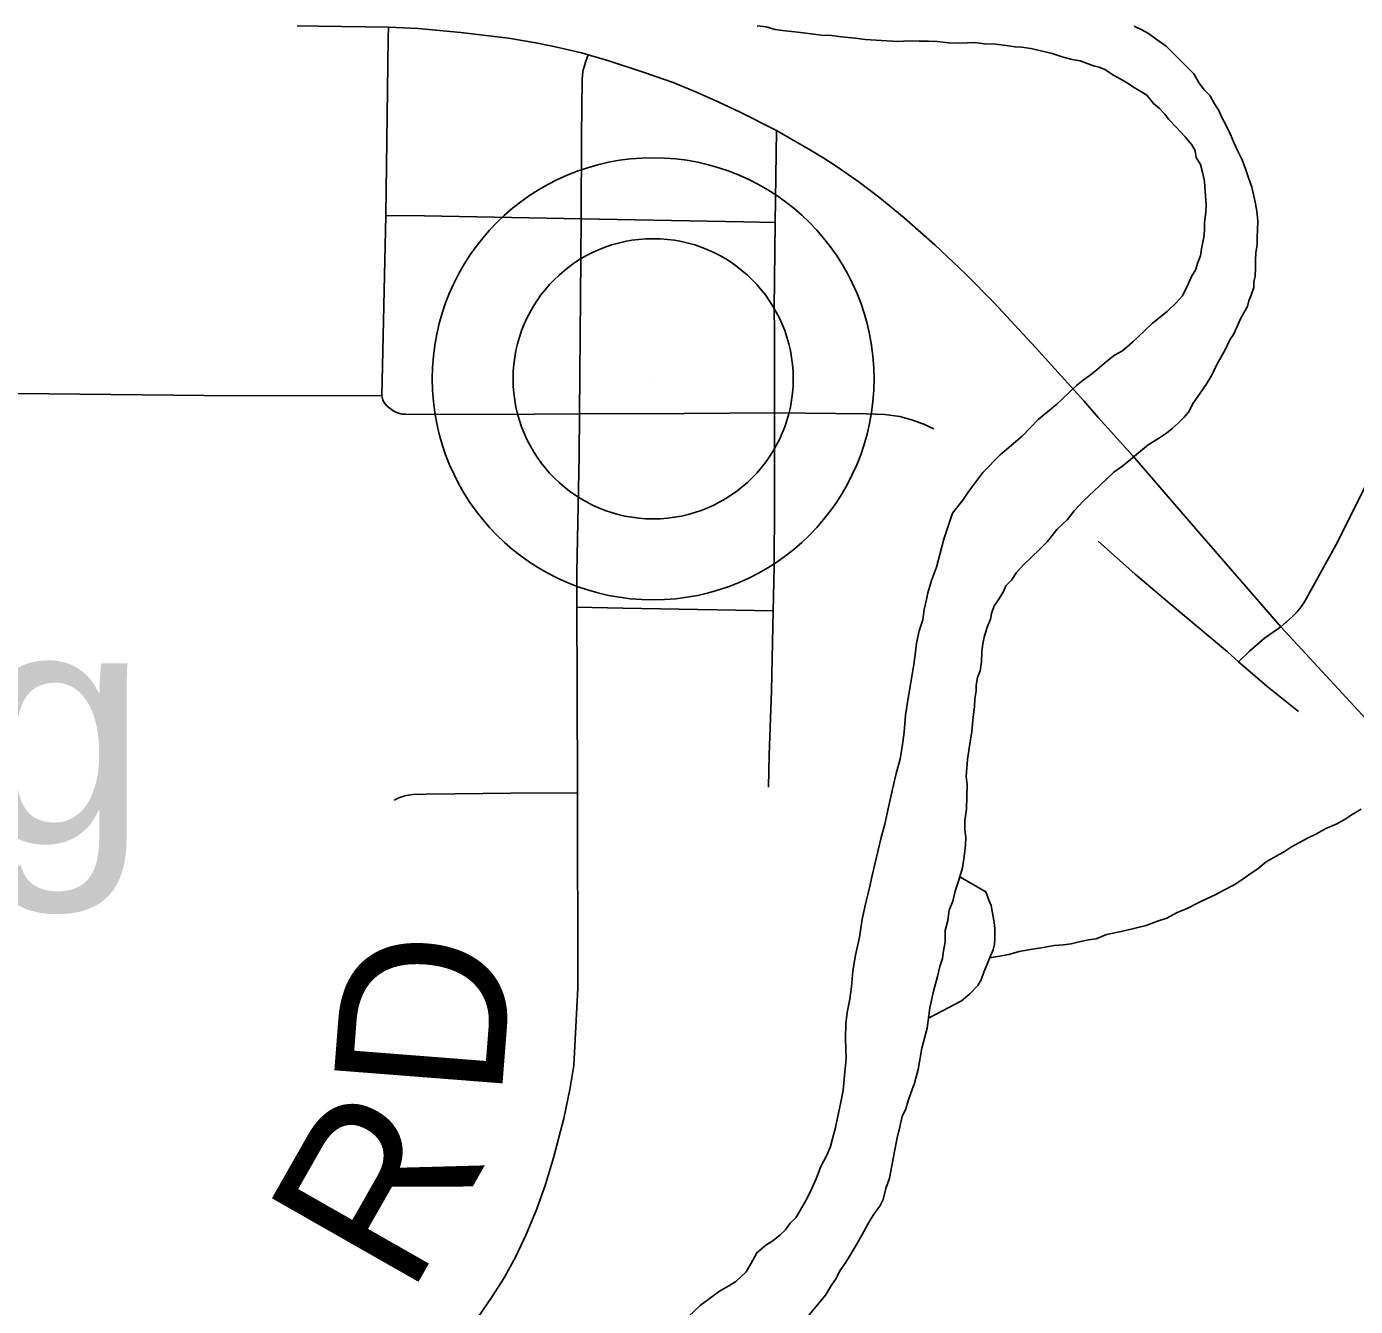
# Model space of a CAD drawing. Extents: x 2.1 to 73.9, y 4 to 26.
# Drawn here: x 48.3897 to 48.6135, y 23.4697 to 23.6851 of the extents above; entities that cross this region are included whole.
import ezdxf

# ---------------------------------------------------------------- set-up
doc = ezdxf.new("R2010")
doc.units = 0
for name, color, linetype in [('GM_X_County_Road', 7, 'Continuous'), ('GM_X_Major_River', 7, 'Continuous'), ('GM_X_Minor_River', 7, 'Continuous'), ('GM_X_State_Route', 7, 'Continuous'), ('GM_X_Township_Road', 7, 'Continuous'), ('GM_X_Township_Road_Text', 7, 'Continuous'), ('GM_X_Unincorporated', 7, 'Continuous'), ('GM_X_Unincorporated_Location', 7, 'Continuous'), ('GM_X_Unincorporated_Text', 7, 'Continuous')]:
    doc.layers.add(name, color=color, linetype=linetype)

msp = doc.modelspace()

# ---------------------------------------------------------------- linework, layer by layer
at = {"layer": 'GM_X_County_Road'}
msp.add_lwpolyline([(48.6009, 23.58412), (48.6028, 23.58579), (48.60359, 23.58659), (48.60415, 23.58725), (48.60492, 23.58831), (48.61015, 23.59786), (48.61381, 23.60507), (48.61984, 23.61734), (48.62545, 23.62878), (48.63183, 23.64193), (48.63446, 23.64721), (48.63651, 23.65102), (48.63788, 23.65331), (48.63858, 23.65439), (48.63932, 23.6555), (48.64026, 23.65652), (48.64139, 23.65768), (48.64423, 23.6605), (48.64906, 23.66487), (48.66173, 23.67592), (48.66666, 23.68068), (48.66858, 23.68277), (48.67013, 23.68476), (48.67098, 23.6861)], dxfattribs=at)
at = {"layer": 'GM_X_Major_River'}
for points in [[(48.51275, 23.68527), (48.51427, 23.68505), (48.51578, 23.68463), (48.51748, 23.6844), (48.51956, 23.68415), (48.52183, 23.68391), (48.52354, 23.68367), (48.52525, 23.68363), (48.52695, 23.6834), (48.52922, 23.68315), (48.53093, 23.68292), (48.53643, 23.68259), (48.53833, 23.68273), (48.54004, 23.68268), (48.54156, 23.68265), (48.54307, 23.68261), (48.54497, 23.68237), (48.54687, 23.68232), (48.54934, 23.68245), (48.55104, 23.68222), (48.55294, 23.68217), (48.55464, 23.68193), (48.55616, 23.68171), (48.5573, 23.68168), (48.55881, 23.68145), (48.56051, 23.68103), (48.5624, 23.6806), (48.56428, 23.67998), (48.56579, 23.67956)], [(48.56579, 23.67956), (48.56428, 23.67998), (48.5624, 23.6806), (48.56051, 23.68103), (48.55881, 23.68145), (48.5573, 23.68168), (48.55616, 23.68171), (48.55464, 23.68193), (48.55294, 23.68217), (48.55104, 23.68222), (48.54934, 23.68245), (48.54687, 23.68232), (48.54497, 23.68237), (48.54307, 23.68261), (48.54156, 23.68265), (48.54004, 23.68268), (48.53833, 23.68273), (48.53643, 23.68259), (48.53093, 23.68292), (48.52922, 23.68315), (48.52695, 23.6834), (48.52525, 23.68363), (48.52354, 23.68367), (48.52183, 23.68391), (48.51956, 23.68415), (48.51748, 23.6844), (48.51578, 23.68463), (48.51427, 23.68505), (48.51275, 23.68527)], [(48.58624, 23.67715), (48.58161, 23.68182), (48.57993, 23.683), (48.57863, 23.68398), (48.5775, 23.68458), (48.57619, 23.68519)], [(48.58624, 23.67715), (48.58161, 23.68182), (48.57993, 23.683), (48.57863, 23.68398), (48.5775, 23.68458), (48.57619, 23.68519)], [(48.56579, 23.67956), (48.56711, 23.67934), (48.56937, 23.67852), (48.57032, 23.67831), (48.57126, 23.67791), (48.57275, 23.67692), (48.57425, 23.67612), (48.57518, 23.67553), (48.57612, 23.67494), (48.57705, 23.67434), (48.57836, 23.67355), (48.57947, 23.6722), (48.5804, 23.67141), (48.58132, 23.67044), (48.58206, 23.66947), (48.58335, 23.66811), (48.58483, 23.66655), (48.58594, 23.6652), (48.58648, 23.66423), (48.58664, 23.66309), (48.58737, 23.66193), (48.58772, 23.6606), (48.58806, 23.65907), (48.58834, 23.65508), (48.58831, 23.65394), (48.58807, 23.65205), (48.58805, 23.6511), (48.58802, 23.64996), (48.5878, 23.64883), (48.58758, 23.64769), (48.58737, 23.64656), (48.58696, 23.64543), (48.58654, 23.64411), (48.58595, 23.64318), (48.58535, 23.64187), (48.58435, 23.6398), (48.58337, 23.63869), (48.58181, 23.63721), (48.58065, 23.63629), (48.57929, 23.63519), (48.57793, 23.63389), (48.57695, 23.63297), (48.57598, 23.63204), (48.57423, 23.63057), (48.57289, 23.62984), (48.57153, 23.62874), (48.56959, 23.62708), (48.56862, 23.62635), (48.56765, 23.62561), (48.56649, 23.62469), (48.56532, 23.62358), (48.56415, 23.62247), (48.56318, 23.62155), (48.56163, 23.62026), (48.56008, 23.61897), (48.55735, 23.61619), (48.55366, 23.61306), (48.55073, 23.61009), (48.54837, 23.60693), (48.54739, 23.60543), (48.54562, 23.6032), (48.5446, 23.60019), (48.54418, 23.59887), (48.54292, 23.59416), (48.54211, 23.5919), (48.54148, 23.58983), (48.54127, 23.5887), (48.54084, 23.587), (48.54061, 23.58529), (48.53999, 23.58341), (48.53956, 23.58134), (48.53932, 23.57944), (48.53909, 23.57774), (48.53887, 23.57642), (48.53863, 23.57471), (48.53819, 23.57207), (48.53773, 23.56923), (48.53747, 23.56639), (48.53723, 23.56431), (48.53679, 23.56185), (48.53616, 23.5594), (48.53552, 23.55676), (48.53487, 23.55374), (48.53423, 23.55091), (48.5336, 23.54865), (48.53211, 23.54223), (48.53168, 23.54015), (48.53105, 23.5377), (48.53041, 23.53487), (48.52995, 23.53184), (48.5293, 23.52882), (48.52886, 23.52618), (48.5286, 23.52352), (48.52836, 23.52144), (48.52814, 23.52031), (48.52792, 23.51918), (48.52768, 23.51728), (48.52762, 23.51482), (48.52773, 23.5114), (48.52746, 23.50856), (48.52721, 23.50609)], [(48.52721, 23.50609), (48.52746, 23.50856), (48.52773, 23.5114), (48.52762, 23.51482), (48.52768, 23.51728), (48.52792, 23.51918), (48.52814, 23.52031), (48.52836, 23.52144), (48.5286, 23.52352), (48.52886, 23.52618), (48.5293, 23.52882), (48.52995, 23.53184), (48.53041, 23.53487), (48.53105, 23.5377), (48.53168, 23.54015), (48.53211, 23.54223), (48.5336, 23.54865), (48.53423, 23.55091), (48.53487, 23.55374), (48.53552, 23.55676), (48.53616, 23.5594), (48.53679, 23.56185), (48.53723, 23.56431), (48.53747, 23.56639), (48.53773, 23.56923), (48.53819, 23.57207), (48.53863, 23.57471), (48.53887, 23.57642), (48.53909, 23.57774), (48.53932, 23.57944), (48.53956, 23.58134), (48.53999, 23.58341), (48.54061, 23.58529), (48.54084, 23.587), (48.54127, 23.5887), (48.54148, 23.58983), (48.54211, 23.5919), (48.54292, 23.59416), (48.54418, 23.59887), (48.5446, 23.60019), (48.54562, 23.6032), (48.54739, 23.60543), (48.54837, 23.60693), (48.55073, 23.61009), (48.55366, 23.61306), (48.55735, 23.61619), (48.56008, 23.61897), (48.56163, 23.62026), (48.56318, 23.62155), (48.56415, 23.62247), (48.56532, 23.62358), (48.56649, 23.62469), (48.56765, 23.62561), (48.56862, 23.62635), (48.56959, 23.62708), (48.57153, 23.62874), (48.57289, 23.62984), (48.57423, 23.63057), (48.57598, 23.63204), (48.57695, 23.63297), (48.57793, 23.63389), (48.57929, 23.63519), (48.58065, 23.63629), (48.58181, 23.63721), (48.58337, 23.63869), (48.58435, 23.6398), (48.58535, 23.64187), (48.58595, 23.64318), (48.58654, 23.64411), (48.58696, 23.64543), (48.58737, 23.64656), (48.58758, 23.64769), (48.5878, 23.64883), (48.58802, 23.64996), (48.58805, 23.6511), (48.58807, 23.65205), (48.58831, 23.65394), (48.58834, 23.65508), (48.58806, 23.65907), (48.58772, 23.6606), (48.58737, 23.66193), (48.58664, 23.66309), (48.58648, 23.66423), (48.58594, 23.6652), (48.58483, 23.66655), (48.58335, 23.66811), (48.58206, 23.66947), (48.58132, 23.67044), (48.5804, 23.67141), (48.57947, 23.6722), (48.57836, 23.67355), (48.57705, 23.67434), (48.57612, 23.67494), (48.57518, 23.67553), (48.57425, 23.67612), (48.57275, 23.67692), (48.57126, 23.67791), (48.57032, 23.67831), (48.56937, 23.67852), (48.56711, 23.67934), (48.56579, 23.67956)], [(48.54437, 23.5311), (48.54442, 23.533), (48.54484, 23.53469), (48.54507, 23.5364), (48.54568, 23.5379), (48.5461, 23.5396), (48.54672, 23.54148), (48.54734, 23.54355), (48.54758, 23.54544), (48.54782, 23.54734), (48.54785, 23.54866), (48.54769, 23.55), (48.54773, 23.55152), (48.54797, 23.55341), (48.54802, 23.55549), (48.54808, 23.55758), (48.54792, 23.55891), (48.54818, 23.56175), (48.54842, 23.56365), (48.54887, 23.56648), (48.54912, 23.56894), (48.54936, 23.57065), (48.54939, 23.57197), (48.54961, 23.5733), (48.54964, 23.57425), (48.54986, 23.57557), (48.55027, 23.5767), (48.5505, 23.57821), (48.55054, 23.57992), (48.55076, 23.58124), (48.55098, 23.58237), (48.5514, 23.58388), (48.55201, 23.58539), (48.55222, 23.58633), (48.55264, 23.58765), (48.55342, 23.58877), (48.55422, 23.59007), (48.55462, 23.59101), (48.55559, 23.59194), (48.55639, 23.59325), (48.55756, 23.59455), (48.55892, 23.59584), (48.56028, 23.59713), (48.56165, 23.59843), (48.56322, 23.60048), (48.56497, 23.60214), (48.56614, 23.60363), (48.56771, 23.6053), (48.56946, 23.60696), (48.57043, 23.60789), (48.57179, 23.60918), (48.57277, 23.61011), (48.57431, 23.61121), (48.57858, 23.6147), (48.58032, 23.6158), (48.58167, 23.61671), (48.58264, 23.61745), (48.58361, 23.61837), (48.58458, 23.6193), (48.58537, 23.62023), (48.58617, 23.62172), (48.58735, 23.6234), (48.58833, 23.6249), (48.58933, 23.62658), (48.59013, 23.62827), (48.59152, 23.6307), (48.59232, 23.63239), (48.59292, 23.63332), (48.59372, 23.63501), (48.59412, 23.63595), (48.59472, 23.63707), (48.59532, 23.63801), (48.59553, 23.63895), (48.59593, 23.63989), (48.59635, 23.64121), (48.59637, 23.64216), (48.59658, 23.6431), (48.59662, 23.64443), (48.59665, 23.64575), (48.59669, 23.64708), (48.59691, 23.64841), (48.59694, 23.64973), (48.59697, 23.65087), (48.59701, 23.65239), (48.59686, 23.6541), (48.59653, 23.65582), (48.59601, 23.65811), (48.59548, 23.65964), (48.59495, 23.66117), (48.59442, 23.6627), (48.5937, 23.66405), (48.59298, 23.66559), (48.59244, 23.66693), (48.59172, 23.66847), (48.59099, 23.66981), (48.59045, 23.67097), (48.58972, 23.67212), (48.589, 23.67347), (48.58807, 23.67444), (48.58715, 23.67561), (48.58624, 23.67715)], [(48.54437, 23.5311), (48.54442, 23.533), (48.54484, 23.53469), (48.54507, 23.5364), (48.54568, 23.5379), (48.5461, 23.5396), (48.54672, 23.54148), (48.54734, 23.54355), (48.54758, 23.54544), (48.54782, 23.54734), (48.54785, 23.54866), (48.54769, 23.55), (48.54773, 23.55152), (48.54797, 23.55341), (48.54802, 23.55549), (48.54808, 23.55758), (48.54792, 23.55891), (48.54818, 23.56175), (48.54842, 23.56365), (48.54887, 23.56648), (48.54912, 23.56894), (48.54936, 23.57065), (48.54939, 23.57197), (48.54961, 23.5733), (48.54964, 23.57425), (48.54986, 23.57557), (48.55027, 23.5767), (48.5505, 23.57821), (48.55054, 23.57992), (48.55076, 23.58124), (48.55098, 23.58237), (48.5514, 23.58388), (48.55201, 23.58539), (48.55222, 23.58633), (48.55264, 23.58765), (48.55342, 23.58877), (48.55422, 23.59007), (48.55462, 23.59101), (48.55559, 23.59194), (48.55639, 23.59325), (48.55756, 23.59455), (48.55892, 23.59584), (48.56028, 23.59713), (48.56165, 23.59843), (48.56322, 23.60048), (48.56497, 23.60214), (48.56614, 23.60363), (48.56771, 23.6053), (48.56946, 23.60696), (48.57043, 23.60789), (48.57179, 23.60918), (48.57277, 23.61011), (48.57431, 23.61121), (48.57858, 23.6147), (48.58032, 23.6158), (48.58167, 23.61671), (48.58264, 23.61745), (48.58361, 23.61837), (48.58458, 23.6193), (48.58537, 23.62023), (48.58617, 23.62172), (48.58735, 23.6234), (48.58833, 23.6249), (48.58933, 23.62658), (48.59013, 23.62827), (48.59152, 23.6307), (48.59232, 23.63239), (48.59292, 23.63332), (48.59372, 23.63501), (48.59412, 23.63595), (48.59472, 23.63707), (48.59532, 23.63801), (48.59553, 23.63895), (48.59593, 23.63989), (48.59635, 23.64121), (48.59637, 23.64216), (48.59658, 23.6431), (48.59662, 23.64443), (48.59665, 23.64575), (48.59669, 23.64708), (48.59691, 23.64841), (48.59694, 23.64973), (48.59697, 23.65087), (48.59701, 23.65239), (48.59686, 23.6541), (48.59653, 23.65582), (48.59601, 23.65811), (48.59548, 23.65964), (48.59495, 23.66117), (48.59442, 23.6627), (48.5937, 23.66405), (48.59298, 23.66559), (48.59244, 23.66693), (48.59172, 23.66847), (48.59099, 23.66981), (48.59045, 23.67097), (48.58972, 23.67212), (48.589, 23.67347), (48.58807, 23.67444), (48.58715, 23.67561), (48.58624, 23.67715)], [(48.52073, 23.46734), (48.52425, 23.47162), (48.52524, 23.4733), (48.52603, 23.47442), (48.52664, 23.47573), (48.52762, 23.47704), (48.52841, 23.47835), (48.5294, 23.48003), (48.53039, 23.48171), (48.53139, 23.48359), (48.53238, 23.48527), (48.53337, 23.48657), (48.53396, 23.4877), (48.53439, 23.48959), (48.535, 23.49128), (48.53544, 23.49336), (48.53588, 23.49581), (48.53632, 23.49808), (48.53674, 23.49997), (48.53717, 23.50167), (48.53777, 23.50298), (48.53818, 23.5043), (48.5386, 23.50562), (48.53921, 23.50731), (48.53983, 23.50957), (48.54049, 23.51316), (48.54134, 23.51656), (48.54181, 23.51996), (48.54245, 23.52279), (48.54308, 23.52525), (48.5435, 23.52694), (48.54392, 23.52826), (48.54414, 23.52959), (48.54437, 23.5311)], [(48.52073, 23.46734), (48.52425, 23.47162), (48.52524, 23.4733), (48.52603, 23.47442), (48.52664, 23.47573), (48.52762, 23.47704), (48.52841, 23.47835), (48.5294, 23.48003), (48.53039, 23.48171), (48.53139, 23.48359), (48.53238, 23.48527), (48.53337, 23.48657), (48.53396, 23.4877), (48.53439, 23.48959), (48.535, 23.49128), (48.53544, 23.49336), (48.53588, 23.49581), (48.53632, 23.49808), (48.53674, 23.49997), (48.53717, 23.50167), (48.53777, 23.50298), (48.53818, 23.5043), (48.5386, 23.50562), (48.53921, 23.50731), (48.53983, 23.50957), (48.54049, 23.51316), (48.54134, 23.51656), (48.54181, 23.51996), (48.54245, 23.52279), (48.54308, 23.52525), (48.5435, 23.52694), (48.54392, 23.52826), (48.54414, 23.52959), (48.54437, 23.5311)], [(48.52721, 23.50609), (48.52677, 23.50383), (48.52634, 23.50175), (48.52591, 23.49986), (48.52549, 23.49817), (48.52507, 23.49666), (48.52447, 23.49515), (48.52347, 23.49328), (48.52266, 23.49121), (48.52165, 23.48896), (48.52085, 23.48746), (48.52006, 23.48596), (48.51926, 23.48465), (48.51829, 23.48373), (48.5175, 23.48261), (48.51653, 23.48169), (48.51537, 23.48077), (48.51421, 23.48004), (48.51266, 23.47875), (48.51166, 23.47687), (48.51087, 23.47556), (48.50912, 23.4739), (48.50796, 23.47317), (48.50641, 23.47226), (48.50487, 23.47116), (48.50313, 23.46988), (48.50118, 23.46803)], [(48.50118, 23.46803), (48.50313, 23.46988), (48.50487, 23.47116), (48.50641, 23.47226), (48.50796, 23.47317), (48.50912, 23.4739), (48.51087, 23.47556), (48.51166, 23.47687), (48.51266, 23.47875), (48.51421, 23.48004), (48.51537, 23.48077), (48.51653, 23.48169), (48.5175, 23.48261), (48.51829, 23.48373), (48.51926, 23.48465), (48.52006, 23.48596), (48.52085, 23.48746), (48.52165, 23.48896), (48.52266, 23.49121), (48.52347, 23.49328), (48.52447, 23.49515), (48.52507, 23.49666), (48.52549, 23.49817), (48.52591, 23.49986), (48.52634, 23.50175), (48.52677, 23.50383), (48.52721, 23.50609)]]:
    msp.add_lwpolyline(points, dxfattribs=at)
at = {"layer": 'GM_X_Minor_River'}
for points in [[(48.55189, 23.52841), (48.55514, 23.52893), (48.55686, 23.52945), (48.55877, 23.52978), (48.56087, 23.53011), (48.56277, 23.53044), (48.5643, 23.53059), (48.56563, 23.53075), (48.56697, 23.53109), (48.5685, 23.53144), (48.56983, 23.53159), (48.57156, 23.53231), (48.57404, 23.53281), (48.57614, 23.53333), (48.57824, 23.53385), (48.58016, 23.53456), (48.58169, 23.53509), (48.58343, 23.53599), (48.58516, 23.53671), (48.58689, 23.53761), (48.58842, 23.53834), (48.58996, 23.53905), (48.59131, 23.53978), (48.59304, 23.54068), (48.5942, 23.54141), (48.59555, 23.54233), (48.5971, 23.54343), (48.59846, 23.54453), (48.6, 23.54544), (48.60135, 23.54617), (48.6027, 23.54708), (48.60405, 23.54781), (48.6054, 23.54853), (48.60693, 23.54925), (48.60848, 23.55017), (48.61021, 23.55088), (48.61155, 23.55161), (48.61291, 23.55252), (48.61445, 23.55343)], [(48.54157, 23.51821), (48.54716, 23.52116), (48.54851, 23.52226), (48.54988, 23.52375), (48.55047, 23.52468), (48.55089, 23.526), (48.55149, 23.52731), (48.5519, 23.52844), (48.5525, 23.52975), (48.55271, 23.5307), (48.55274, 23.53164), (48.55278, 23.53335), (48.55262, 23.53431), (48.55212, 23.53717), (48.55176, 23.53812), (48.55123, 23.53947), (48.54689, 23.54203)]]:
    msp.add_lwpolyline(points, dxfattribs=at)
at = {"layer": 'GM_X_State_Route'}
for points in [[(48.43531, 23.68522), (48.43887, 23.68521), (48.45066, 23.68501)], [(48.45066, 23.68501), (48.45196, 23.68499), (48.45568, 23.68479), (48.46282, 23.68414), (48.47086, 23.68317), (48.47548, 23.6824), (48.47824, 23.68184), (48.48024, 23.6814), (48.48319, 23.6807), (48.48426, 23.68037)], [(48.48426, 23.68037), (48.48775, 23.67933), (48.49356, 23.67745), (48.49859, 23.67568), (48.50263, 23.67403), (48.50628, 23.67239), (48.50986, 23.6707), (48.51602, 23.66764)], [(48.51602, 23.66764), (48.52172, 23.66431), (48.52396, 23.66298), (48.5262, 23.66153), (48.52992, 23.65892), (48.53341, 23.65631), (48.53751, 23.65295), (48.54263, 23.64841), (48.54782, 23.64348), (48.55262, 23.63862), (48.55963, 23.63113), (48.56772, 23.62212), (48.57018, 23.61932), (48.57599, 23.6129), (48.58657, 23.60067), (48.6009, 23.58412)], [(48.6009, 23.58412), (48.60442, 23.5803), (48.61461, 23.56927), (48.62407, 23.55897), (48.63953, 23.54287), (48.64418, 23.5384), (48.65555, 23.52818), (48.67732, 23.50848)]]:
    msp.add_lwpolyline(points, dxfattribs=at)
at = {"layer": 'GM_X_Township_Road'}
for p, q in [((48.51577, 23.65213), (48.51602, 23.66764)), ((48.44953, 23.62299), (48.45021, 23.65333)), ((48.48299, 23.63964), (48.4831, 23.65276)), ((48.48282, 23.61997), (48.48299, 23.63964)), ((48.51568, 23.62009), (48.51564, 23.63369))]:
    msp.add_line(p, q, dxfattribs=at)
for points in [[(48.45021, 23.65333), (48.45045, 23.67008), (48.45063, 23.6831), (48.45066, 23.68501)], [(48.4831, 23.65276), (48.48316, 23.66681), (48.48328, 23.67613), (48.48332, 23.67699), (48.48344, 23.67782), (48.48365, 23.67851), (48.48385, 23.67913), (48.48426, 23.68037)], [(48.45021, 23.65333), (48.45675, 23.65324), (48.4831, 23.65276)], [(48.4831, 23.65276), (48.51046, 23.65225), (48.51577, 23.65213)], [(48.51564, 23.63369), (48.51563, 23.63771), (48.51577, 23.65213)], [(48.36416, 23.58081), (48.36429, 23.59232), (48.36472, 23.6158), (48.36483, 23.61782), (48.36496, 23.61874), (48.36522, 23.61957), (48.36547, 23.62032), (48.36583, 23.62098), (48.3662, 23.62155), (48.36662, 23.62204), (48.36711, 23.62246), (48.36769, 23.62287), (48.3683, 23.62316), (48.36892, 23.6234), (48.36986, 23.62365), (48.37081, 23.62373), (48.38825, 23.62339), (48.41963, 23.62301), (48.44953, 23.62299)], [(48.45203, 23.62018), (48.45143, 23.62047), (48.45109, 23.62071), (48.45077, 23.62096), (48.45043, 23.62126), (48.45013, 23.6216), (48.4499, 23.6219), (48.44972, 23.62229), (48.44953, 23.62299)], [(48.45203, 23.62018), (48.45252, 23.61999), (48.4529, 23.61991), (48.45352, 23.61986), (48.46779, 23.61983), (48.48282, 23.61997)], [(48.48235, 23.58741), (48.48239, 23.59329), (48.48277, 23.61285), (48.48282, 23.61997)], [(48.48282, 23.61997), (48.50043, 23.62002), (48.51568, 23.62009)], [(48.51545, 23.58681), (48.5156, 23.59421), (48.51568, 23.60496), (48.51568, 23.62009)], [(48.51568, 23.62009), (48.53107, 23.61996), (48.53423, 23.61982), (48.53678, 23.61949), (48.53875, 23.61894), (48.54078, 23.61819), (48.54247, 23.61742)], [(48.57016, 23.59852), (48.57638, 23.59298), (48.58227, 23.58795), (48.59191, 23.57986), (48.59381, 23.57821)], [(48.48247, 23.55613), (48.48241, 23.57404), (48.48235, 23.58741)], [(48.48235, 23.58741), (48.49012, 23.58726), (48.51545, 23.58681)], [(48.51464, 23.55709), (48.51478, 23.56257), (48.51518, 23.5733), (48.51545, 23.58681)], [(48.59381, 23.57821), (48.59561, 23.58002), (48.59814, 23.58217), (48.6009, 23.58412)], [(48.59381, 23.57821), (48.59855, 23.5741), (48.6039, 23.56986)], [(48.38901, 23.37473), (48.39758, 23.38497), (48.40532, 23.39429), (48.41339, 23.40372), (48.42363, 23.41582), (48.42823, 23.42129), (48.43742, 23.43224), (48.4504, 23.44812), (48.46043, 23.46081), (48.46546, 23.46754), (48.46814, 23.47138), (48.47013, 23.47456), (48.47208, 23.47813), (48.47382, 23.4818), (48.47563, 23.48613), (48.47711, 23.49024), (48.47847, 23.49472), (48.48017, 23.50137), (48.48122, 23.50625), (48.48186, 23.51026), (48.48254, 23.52329), (48.48247, 23.55613)], [(48.45162, 23.55494), (48.45238, 23.55531), (48.45356, 23.5557), (48.45478, 23.5559), (48.45694, 23.55596), (48.46184, 23.55598), (48.47128, 23.55612), (48.48247, 23.55613)]]:
    msp.add_lwpolyline(points, dxfattribs=at)
at = {"layer": 'GM_X_Unincorporated'}
for radius in [0.0372, 0.02358]:
    msp.add_circle((48.49523, 23.62584), radius, dxfattribs=at)
at = {"layer": 'GM_X_Unincorporated_Location'}
msp.add_line((48.49523, 23.62584), (48.49523, 23.62584), dxfattribs=at)

# ---------------------------------------------------------------- texts
at = {"layer": 'GM_X_Township_Road_Text'}
for s, rotation, p in [('D', 85.5428, (48.46963, 23.50415)), ('R', 60.3248, (48.45417, 23.47115))]:
    msp.add_text(s, height=0.02841, rotation=rotation, dxfattribs=at).set_placement(p)
at = {"layer": 'GM_X_Unincorporated_Text'}
msp.add_text('Brunersburg', height=0.0394886, rotation=0, dxfattribs=at).set_placement((48.11954, 23.54765))

doc.saveas('drawing.dxf')
